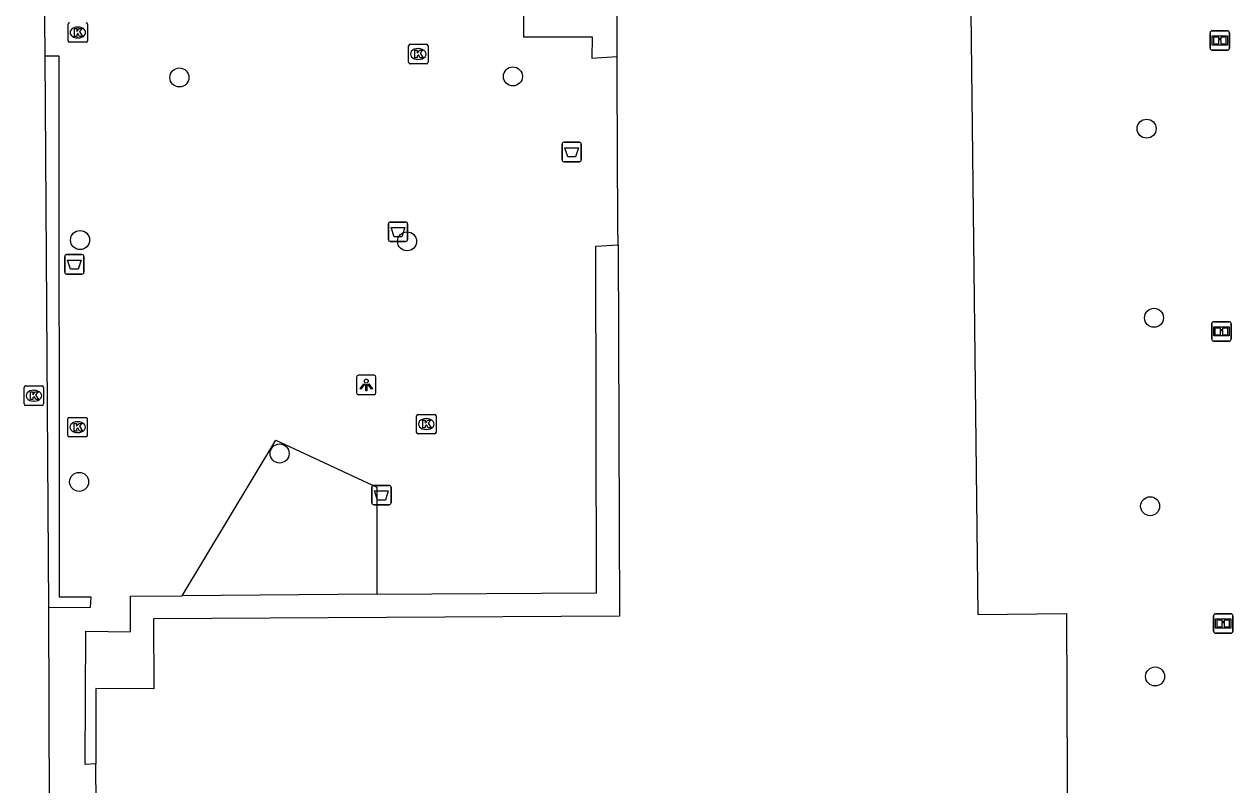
# Model space of a CAD drawing. Extents: x 160732 to 162105, y 387428 to 388479.
# Drawn here: x 161938.5 to 162000.7, y 388147 to 388186.1 of the extents above; entities that cross this region are included whole.
import ezdxf

# ---------------------------------------------------------------- set-up
doc = ezdxf.new("R2010")
doc.units = 0
for name, color, linetype in [('IMGEO_Afvalbak', 7, 'Continuous'), ('IMGEO_Boom', 7, 'Continuous'), ('IMGEO_Informatiebord', 7, 'Continuous'), ('IMGEO_Kolk', 7, 'Continuous'), ('IMGEO_Lichtpunt', 7, 'Continuous'), ('IMGEO_Pand', 7, 'Continuous'), ('IMGEO_Rijbaan_lokaal_open', 7, 'Continuous'), ('IMGEO_Voetpad_open', 7, 'Continuous')]:
    doc.layers.add(name, color=color, linetype=linetype)

msp = doc.modelspace()

# ---------------------------------------------------------------- linework, layer by layer
at = {"layer": 'IMGEO_Afvalbak'}
for p, q in [((161966.166, 388179.128), (161966.166, 388179.928)), ((161966.166, 388179.928), (161966.166, 388179.128)), ((161966.266, 388180.028), (161967.056, 388180.028)), ((161967.056, 388180.028), (161966.266, 388180.028)), ((161967.156, 388179.928), (161967.156, 388179.128)), ((161967.156, 388179.128), (161967.156, 388179.928)), ((161967.056, 388179.028), (161966.266, 388179.028)), ((161966.266, 388179.028), (161967.056, 388179.028)), ((161957.224, 388175.024), (161957.224, 388175.824)), ((161957.224, 388175.824), (161957.224, 388175.024)), ((161957.324, 388175.924), (161958.114, 388175.924)), ((161958.114, 388175.924), (161957.324, 388175.924)), ((161958.214, 388175.824), (161958.214, 388175.024)), ((161958.214, 388175.024), (161958.214, 388175.824)), ((161958.114, 388174.924), (161957.324, 388174.924)), ((161957.324, 388174.924), (161958.114, 388174.924)), ((161940.567, 388173.35), (161940.567, 388174.15)), ((161940.567, 388174.15), (161940.567, 388173.35)), ((161940.667, 388174.25), (161941.457, 388174.25)), ((161941.457, 388174.25), (161940.667, 388174.25)), ((161941.557, 388174.15), (161941.557, 388173.35)), ((161941.557, 388173.35), (161941.557, 388174.15)), ((161941.457, 388173.25), (161940.667, 388173.25)), ((161940.667, 388173.25), (161941.457, 388173.25)), ((161956.374, 388161.479), (161956.374, 388162.279)), ((161956.374, 388162.279), (161956.374, 388161.479)), ((161956.474, 388162.379), (161957.264, 388162.379)), ((161957.264, 388162.379), (161956.474, 388162.379)), ((161957.364, 388162.279), (161957.364, 388161.479)), ((161957.364, 388161.479), (161957.364, 388162.279)), ((161957.264, 388161.379), (161956.474, 388161.379)), ((161956.474, 388161.379), (161957.264, 388161.379))]:
    msp.add_line(p, q, dxfattribs=at)
for points in [[(161966.309, 388179.742), (161967.013, 388179.742), (161966.864, 388179.272), (161966.458, 388179.272), (161966.309, 388179.742)], [(161957.367, 388175.638), (161958.071, 388175.638), (161957.922, 388175.168), (161957.516, 388175.168), (161957.367, 388175.638)], [(161940.71, 388173.964), (161941.414, 388173.964), (161941.265, 388173.494), (161940.859, 388173.494), (161940.71, 388173.964)], [(161956.517, 388162.093), (161957.221, 388162.093), (161957.072, 388161.623), (161956.666, 388161.623), (161956.517, 388162.093)]]:
    msp.add_lwpolyline(points, dxfattribs=at)
for centre, start, end in [((161966.266, 388179.928), 90, 180), ((161966.266, 388179.928), 90, 180), ((161967.056, 388179.928), 0, 90), ((161967.056, 388179.928), 360, 90), ((161966.266, 388179.128), 180, 270), ((161966.266, 388179.128), 180, 270), ((161967.056, 388179.128), 270, 0), ((161967.056, 388179.128), 270, 0), ((161957.324, 388175.824), 90, 180), ((161957.324, 388175.824), 90, 180), ((161958.114, 388175.824), 0, 90), ((161958.114, 388175.824), 360, 90), ((161957.324, 388175.024), 180, 270), ((161957.324, 388175.024), 180, 270), ((161958.114, 388175.024), 270, 0), ((161958.114, 388175.024), 270, 0), ((161940.667, 388174.15), 90, 180), ((161940.667, 388174.15), 90, 180), ((161941.457, 388174.15), 0, 90), ((161941.457, 388174.15), 360, 90), ((161940.667, 388173.35), 180, 270), ((161940.667, 388173.35), 180, 270), ((161941.457, 388173.35), 270, 0), ((161941.457, 388173.35), 270, 0), ((161956.474, 388162.279), 90, 180), ((161956.474, 388162.279), 90, 180), ((161957.264, 388162.279), 0, 90), ((161957.264, 388162.279), 360, 90), ((161956.474, 388161.479), 180, 270), ((161956.474, 388161.479), 180, 270), ((161957.264, 388161.479), 270, 0), ((161957.264, 388161.479), 270, 0)]:
    msp.add_arc(centre, 0.1, start, end, dxfattribs=at)
at = {"layer": 'IMGEO_Boom'}
for centre in [(161963.637, 388183.414), (161946.47, 388183.361), (161996.25, 388180.727), (161941.357, 388174.998), (161958.188, 388174.93), (161996.629, 388170.998), (161951.629, 388164.017), (161941.312, 388162.559), (161996.431, 388161.305), (161996.685, 388152.547)]:
    msp.add_circle(centre, 0.489, dxfattribs=at)
at = {"layer": 'IMGEO_Informatiebord'}
for p, q in [((161999.619, 388185.762), (162000.409, 388185.762)), ((162000.409, 388185.762), (161999.619, 388185.762)), ((161999.519, 388184.862), (161999.519, 388185.662)), ((161999.519, 388185.662), (161999.519, 388184.862)), ((162000.509, 388185.662), (162000.509, 388184.862)), ((162000.509, 388184.862), (162000.509, 388185.662)), ((162000.409, 388184.762), (161999.619, 388184.762)), ((161999.619, 388184.762), (162000.409, 388184.762)), ((161999.602, 388169.896), (161999.602, 388170.696)), ((161999.602, 388170.696), (161999.602, 388169.896)), ((161999.702, 388170.796), (162000.492, 388170.796)), ((162000.492, 388170.796), (161999.702, 388170.796)), ((162000.592, 388170.696), (162000.592, 388169.896)), ((162000.592, 388169.896), (162000.592, 388170.696)), ((162000.492, 388169.796), (161999.702, 388169.796)), ((161999.702, 388169.796), (162000.492, 388169.796)), ((161999.696, 388154.872), (161999.696, 388155.672)), ((161999.696, 388155.672), (161999.696, 388154.872)), ((161999.796, 388155.772), (162000.586, 388155.772)), ((162000.586, 388155.772), (161999.796, 388155.772)), ((162000.686, 388155.672), (162000.686, 388154.872)), ((162000.686, 388154.872), (162000.686, 388155.672)), ((162000.586, 388154.772), (161999.796, 388154.772)), ((161999.796, 388154.772), (162000.586, 388154.772))]:
    msp.add_line(p, q, dxfattribs=at)
for points in [[(161999.62, 388185.494), (162000.408, 388185.494), (162000.408, 388185.03), (161999.62, 388185.03), (161999.62, 388185.494)], [(161999.685, 388185.429), (161999.685, 388185.095), (161999.96, 388185.095), (161999.961, 388185.308), (162000.065, 388185.309), (162000.066, 388185.095), (162000.343, 388185.095), (162000.343, 388185.429), (162000.067, 388185.429), (162000.067, 388185.349), (161999.961, 388185.349), (161999.961, 388185.429), (161999.685, 388185.429)], [(161999.703, 388170.528), (162000.491, 388170.528), (162000.491, 388170.064), (161999.703, 388170.064), (161999.703, 388170.528)], [(161999.768, 388170.463), (161999.768, 388170.129), (162000.043, 388170.129), (162000.044, 388170.342), (162000.148, 388170.343), (162000.149, 388170.129), (162000.426, 388170.129), (162000.426, 388170.463), (162000.15, 388170.463), (162000.15, 388170.383), (162000.044, 388170.383), (162000.044, 388170.463), (161999.768, 388170.463)], [(161999.797, 388155.504), (162000.585, 388155.504), (162000.585, 388155.04), (161999.797, 388155.04), (161999.797, 388155.504)], [(161999.862, 388155.439), (161999.862, 388155.105), (162000.137, 388155.105), (162000.138, 388155.318), (162000.242, 388155.319), (162000.243, 388155.105), (162000.52, 388155.105), (162000.52, 388155.439), (162000.244, 388155.439), (162000.244, 388155.359), (162000.138, 388155.359), (162000.138, 388155.439), (161999.862, 388155.439)]]:
    msp.add_lwpolyline(points, dxfattribs=at)
for centre, start, end in [((161999.619, 388185.662), 90, 180), ((161999.619, 388185.662), 90, 180), ((162000.409, 388185.662), 0, 90), ((162000.409, 388185.662), 360, 90), ((161999.619, 388184.862), 180, 270), ((161999.619, 388184.862), 180, 270), ((162000.409, 388184.862), 270, 0), ((162000.409, 388184.862), 270, 0), ((161999.702, 388170.696), 90, 180), ((161999.702, 388170.696), 90, 180), ((162000.492, 388170.696), 0, 90), ((162000.492, 388170.696), 360, 90), ((161999.702, 388169.896), 180, 270), ((161999.702, 388169.896), 180, 270), ((162000.492, 388169.896), 270, 0), ((162000.492, 388169.896), 270, 0), ((161999.796, 388155.672), 90, 180), ((161999.796, 388155.672), 90, 180), ((162000.586, 388155.672), 0, 90), ((162000.586, 388155.672), 360, 90), ((161999.796, 388154.872), 180, 270), ((161999.796, 388154.872), 180, 270), ((162000.586, 388154.872), 270, 0), ((162000.586, 388154.872), 270, 0)]:
    msp.add_arc(centre, 0.1, start, end, dxfattribs=at)
at = {"layer": 'IMGEO_Kolk'}
for p, q in [((161940.743, 388185.249), (161940.743, 388186.101)), ((161941.231, 388185.955), (161941.256, 388185.955)), ((161941.744, 388186.101), (161941.744, 388185.249)), ((161941.67, 388185.175), (161940.818, 388185.175)), ((161941.254, 388185.395), (161941.229, 388185.395)), ((161958.265, 388184.139), (161958.265, 388184.991)), ((161958.34, 388185.065), (161959.192, 388185.065)), ((161958.753, 388184.845), (161958.778, 388184.845)), ((161959.266, 388184.991), (161959.266, 388184.139)), ((161959.192, 388184.065), (161958.34, 388184.065)), ((161958.776, 388184.285), (161958.751, 388184.285)), ((161938.482, 388166.564), (161938.482, 388167.416)), ((161938.557, 388167.49), (161939.409, 388167.49)), ((161938.97, 388167.27), (161938.995, 388167.27)), ((161939.483, 388167.416), (161939.483, 388166.564)), ((161939.409, 388166.49), (161938.557, 388166.49)), ((161938.993, 388166.71), (161938.968, 388166.71)), ((161940.807, 388165.869), (161941.659, 388165.869)), ((161958.679, 388165.105), (161958.679, 388165.957)), ((161958.754, 388166.031), (161959.606, 388166.031)), ((161959.68, 388165.957), (161959.68, 388165.105)), ((161940.732, 388164.943), (161940.732, 388165.795)), ((161941.22, 388165.649), (161941.245, 388165.649)), ((161941.733, 388165.795), (161941.733, 388164.943)), ((161959.19, 388165.251), (161959.165, 388165.251)), ((161959.167, 388165.811), (161959.192, 388165.811)), ((161941.659, 388164.869), (161940.807, 388164.869)), ((161941.243, 388165.089), (161941.218, 388165.089)), ((161959.606, 388165.031), (161958.754, 388165.031))]:
    msp.add_line(p, q, dxfattribs=at)
for points in [[(161940.743, 388185.249), (161940.743, 388186.101)], [(161941.064, 388185.875), (161941.187, 388185.875), (161941.187, 388185.724), (161941.317, 388185.875), (161941.481, 388185.875), (161941.335, 388185.724), (161941.488, 388185.475), (161941.336, 388185.475), (161941.251, 388185.639), (161941.187, 388185.572), (161941.187, 388185.475), (161941.064, 388185.475), (161941.064, 388185.875)], [(161941.744, 388186.101), (161941.744, 388185.249)], [(161941.67, 388185.175), (161940.818, 388185.175)], [(161958.265, 388184.139), (161958.265, 388184.991)], [(161958.34, 388185.065), (161959.192, 388185.065)], [(161958.586, 388184.765), (161958.709, 388184.765), (161958.709, 388184.614), (161958.839, 388184.765), (161959.003, 388184.765), (161958.857, 388184.614), (161959.01, 388184.365), (161958.858, 388184.365), (161958.773, 388184.529), (161958.709, 388184.462), (161958.709, 388184.365), (161958.586, 388184.365), (161958.586, 388184.765)], [(161959.266, 388184.991), (161959.266, 388184.139)], [(161959.192, 388184.065), (161958.34, 388184.065)], [(161938.482, 388166.564), (161938.482, 388167.416)], [(161938.557, 388167.49), (161939.409, 388167.49)], [(161938.803, 388167.19), (161938.926, 388167.19), (161938.926, 388167.039), (161939.056, 388167.19), (161939.22, 388167.19), (161939.074, 388167.039), (161939.227, 388166.79), (161939.075, 388166.79), (161938.99, 388166.954), (161938.926, 388166.887), (161938.926, 388166.79), (161938.803, 388166.79), (161938.803, 388167.19)], [(161939.483, 388167.416), (161939.483, 388166.564)], [(161939.409, 388166.49), (161938.557, 388166.49)], [(161940.807, 388165.869), (161941.659, 388165.869)], [(161958.679, 388165.105), (161958.679, 388165.957)], [(161958.754, 388166.031), (161959.606, 388166.031)], [(161959.68, 388165.957), (161959.68, 388165.105)], [(161940.732, 388164.943), (161940.732, 388165.795)], [(161941.053, 388165.569), (161941.176, 388165.569), (161941.176, 388165.418), (161941.306, 388165.569), (161941.47, 388165.569), (161941.324, 388165.418), (161941.477, 388165.169), (161941.325, 388165.169), (161941.24, 388165.333), (161941.176, 388165.266), (161941.176, 388165.169), (161941.053, 388165.169), (161941.053, 388165.569)], [(161941.733, 388165.795), (161941.733, 388164.943)], [(161959, 388165.731), (161959.123, 388165.731), (161959.123, 388165.58), (161959.253, 388165.731), (161959.417, 388165.731), (161959.271, 388165.58), (161959.424, 388165.331), (161959.272, 388165.331), (161959.187, 388165.495), (161959.123, 388165.428), (161959.123, 388165.331), (161959, 388165.331), (161959, 388165.731)], [(161941.659, 388164.869), (161940.807, 388164.869)], [(161959.606, 388165.031), (161958.754, 388165.031)]]:
    msp.add_lwpolyline(points, dxfattribs=at)
for centre, start, end in [((161940.82, 388186.099), 91.55205, 178.44795), ((161940.82, 388186.099), 91.55205, 178.44795), ((161941.668, 388186.099), 1.55205, 88.44795), ((161941.668, 388186.099), 1.55205, 88.44795), ((161940.82, 388185.251), 181.55205, 268.44795), ((161940.82, 388185.251), 181.55205, 268.44795), ((161941.668, 388185.251), 271.55205, 358.44795), ((161941.668, 388185.251), 271.55205, 358.44795), ((161958.342, 388184.989), 91.55205, 178.44795), ((161958.342, 388184.989), 91.55205, 178.44795), ((161959.19, 388184.989), 1.55205, 88.44795), ((161959.19, 388184.989), 1.55205, 88.44795), ((161958.342, 388184.141), 181.55205, 268.44795), ((161958.342, 388184.141), 181.55205, 268.44795), ((161959.19, 388184.141), 271.55205, 358.44795), ((161959.19, 388184.141), 271.55205, 358.44795), ((161938.559, 388167.414), 91.55205, 178.44795), ((161938.559, 388167.414), 91.55205, 178.44795), ((161939.407, 388167.414), 1.55205, 88.44795), ((161939.407, 388167.414), 1.55205, 88.44795), ((161938.559, 388166.566), 181.55205, 268.44795), ((161938.559, 388166.566), 181.55205, 268.44795), ((161939.407, 388166.566), 271.55205, 358.44795), ((161939.407, 388166.566), 271.55205, 358.44795), ((161940.809, 388165.793), 91.55205, 178.44795), ((161940.809, 388165.793), 91.55205, 178.44795), ((161941.657, 388165.793), 1.55205, 88.44795), ((161941.657, 388165.793), 1.55205, 88.44795), ((161958.756, 388165.955), 91.55205, 178.44795), ((161958.756, 388165.955), 91.55205, 178.44795), ((161959.604, 388165.955), 1.55205, 88.44795), ((161959.604, 388165.955), 1.55205, 88.44795), ((161940.809, 388164.945), 181.55205, 268.44795), ((161940.809, 388164.945), 181.55205, 268.44795), ((161941.657, 388164.945), 271.55205, 358.44795), ((161941.657, 388164.945), 271.55205, 358.44795), ((161958.756, 388165.107), 181.55205, 268.44795), ((161958.756, 388165.107), 181.55205, 268.44795), ((161959.604, 388165.107), 271.55205, 358.44795), ((161959.604, 388165.107), 271.55205, 358.44795)]:
    msp.add_arc(centre, 0.0765, start, end, dxfattribs=at)
for centre, major_axis, ratio, start_param, end_param in [((161941.23, 388185.675), (-0.387, 0.002), 0.722429, 4.712389, 7.853982), ((161941.255, 388185.675), (-0.39, 0.002), 0.717154, 1.570796, 4.712389), ((161958.752, 388184.565), (-0.387, 0.002), 0.722429, 4.712389, 7.853982), ((161958.777, 388184.565), (-0.39, 0.002), 0.717154, 1.570796, 4.712389), ((161938.969, 388166.99), (-0.387, 0.002), 0.722429, 4.712389, 7.853982), ((161938.994, 388166.99), (-0.39, 0.002), 0.717154, 1.570796, 4.712389), ((161941.219, 388165.369), (-0.387, 0.002), 0.722429, 4.712389, 7.853982), ((161941.244, 388165.369), (-0.39, 0.002), 0.717154, 1.570796, 4.712389), ((161959.166, 388165.531), (-0.387, 0.002), 0.722429, 4.712389, 7.853982), ((161959.191, 388165.531), (-0.39, 0.002), 0.717154, 1.570796, 4.712389)]:
    msp.add_ellipse(centre, major_axis=major_axis, ratio=ratio, start_param=start_param, end_param=end_param, dxfattribs=at)
at = {"layer": 'IMGEO_Lichtpunt'}
for p, q in [((161955.591, 388167.945), (161955.591, 388167.138)), ((161955.591, 388167.945), (161955.591, 388167.138)), ((161956.493, 388168.04), (161955.685, 388168.04)), ((161956.493, 388168.04), (161955.685, 388168.04)), ((161956.587, 388167.138), (161956.587, 388167.945)), ((161956.587, 388167.138), (161956.587, 388167.945)), ((161955.685, 388167.044), (161956.493, 388167.044)), ((161955.685, 388167.044), (161956.493, 388167.044))]:
    msp.add_line(p, q, dxfattribs=at)
for points in [[(161955.965, 388167.609), (161956.004, 388167.581), (161955.816, 388167.319), (161955.778, 388167.346), (161955.965, 388167.609)], [(161956.067, 388167.561), (161956.114, 388167.561), (161956.114, 388167.239), (161956.067, 388167.239), (161956.067, 388167.561)], [(161956.177, 388167.581), (161956.215, 388167.608), (161956.402, 388167.346), (161956.363, 388167.318), (161956.177, 388167.581)]]:
    msp.add_lwpolyline(points, dxfattribs=at)
msp.add_circle((161956.09, 388167.743), 0.0994, dxfattribs=at)
for centre, start, end in [((161955.685, 388167.945), 90, 180), ((161955.685, 388167.945), 90, 180), ((161956.493, 388167.945), 0, 90), ((161956.493, 388167.945), 0, 90), ((161955.685, 388167.138), 180, 270), ((161955.685, 388167.138), 180, 270), ((161956.493, 388167.138), 270, 0), ((161956.493, 388167.138), 270, 360)]:
    msp.add_arc(centre, 0.0946, start, end, dxfattribs=at)
at = {"layer": 'IMGEO_Pand'}
for points in [[(161969.005, 388184.437), (161968.995, 388186.658), (161965.389, 388186.638), (161965.283, 388204.821), (161990.722, 388204.972), (161990.787, 388186.758), (161987.197, 388186.745), (161987.562, 388155.738), (161992.118, 388155.79), (161992.198, 388138.753)], [(161969.044, 388174.747), (161969.04, 388175.762), (161969.009, 388183.342), (161969.005, 388184.437)], [(161969.044, 388174.747), (161969.123, 388155.647), (161945.138, 388155.511), (161945.157, 388151.905), (161942.162, 388151.937), (161942.176, 388148.048)], [(161942.183, 388145.907), (161942.176, 388148.048)]]:
    msp.add_lwpolyline(points, dxfattribs=at)
at = {"layer": 'IMGEO_Rijbaan_lokaal_open'}
for points in [[(161939.558, 388184.47), (161939.514, 388190.211)], [(161939.744, 388156.084), (161939.558, 388184.47)], [(161939.824, 388135.438), (161939.744, 388156.084)]]:
    msp.add_lwpolyline(points, dxfattribs=at)
at = {"layer": 'IMGEO_Voetpad_open'}
for points in [[(161940.146, 388204.817), (161959.053, 388204.953), (161959.02, 388205.903), (161964.098, 388205.865), (161964.18, 388185.443), (161967.709, 388185.459), (161967.704, 388184.352), (161969.005, 388184.437)], [(161939.558, 388184.47), (161940.267, 388184.465), (161940.286, 388156.643), (161941.915, 388156.652), (161941.872, 388156.087), (161939.744, 388156.084)], [(161956.625, 388156.78), (161967.93, 388156.851), (161967.904, 388174.68), (161969.044, 388174.747)], [(161946.611, 388156.704), (161951.432, 388164.695), (161956.63, 388162.288), (161956.625, 388156.78)], [(161942.176, 388148.048), (161941.62, 388148.015), (161941.659, 388154.877), (161943.955, 388154.844), (161943.948, 388156.671), (161946.611, 388156.704)], [(161956.625, 388156.78), (161946.611, 388156.704)]]:
    msp.add_lwpolyline(points, dxfattribs=at)

doc.saveas('drawing.dxf')
